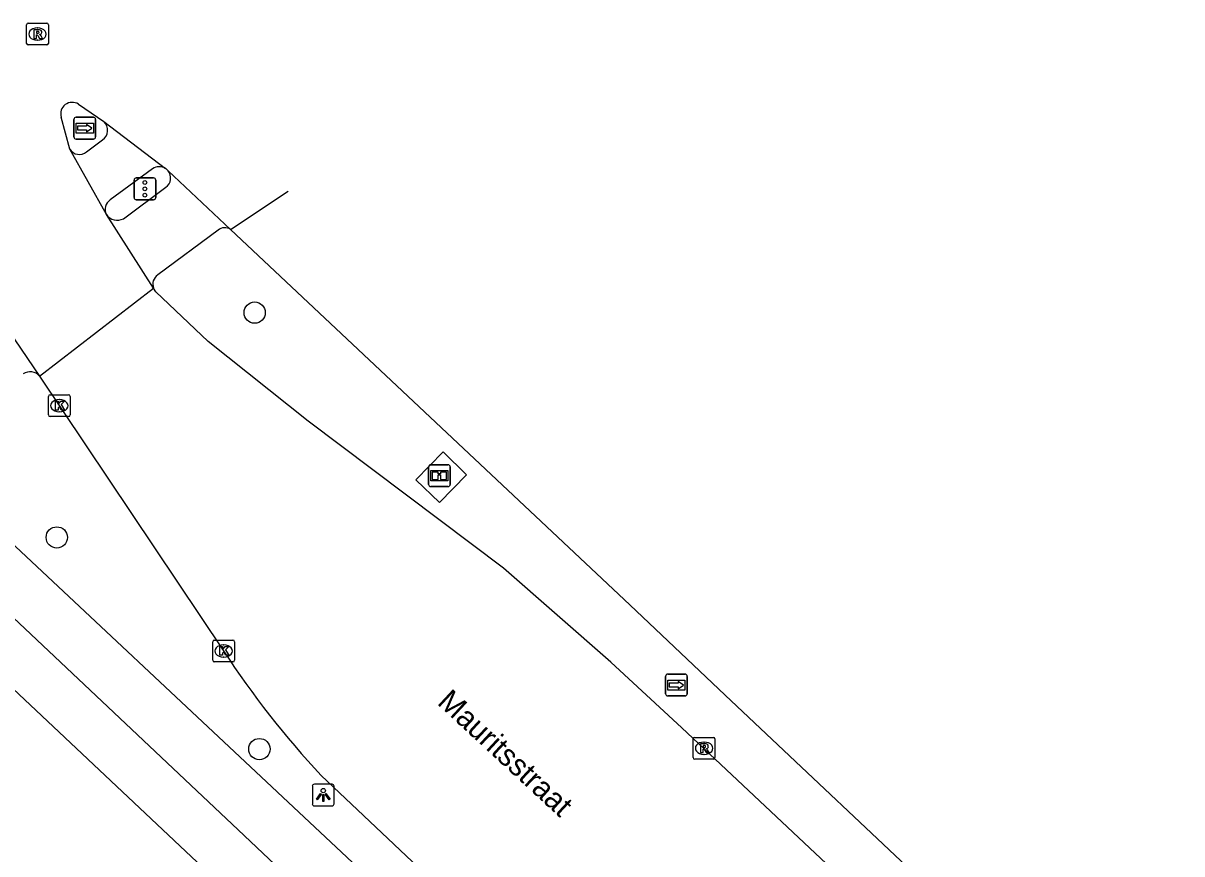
# Model space of a CAD drawing. Extents: x 160107 to 160928, y 382056 to 382918.
# Drawn here: x 160866.4 to 160919.6, y 382879.8 to 382917.9 of the extents above; entities that cross this region are included whole.
import ezdxf

# ---------------------------------------------------------------- set-up
doc = ezdxf.new("R2010")
doc.units = 0
for name, color, linetype in [('IMGEO_Berm_gesloten', 7, 'Continuous'), ('IMGEO_Boom', 7, 'Continuous'), ('IMGEO_Fietspad_gesloten', 7, 'Continuous'), ('IMGEO_Informatiebord', 7, 'Continuous'), ('IMGEO_Kolk', 7, 'Continuous'), ('IMGEO_Lichtpunt', 7, 'Continuous'), ('IMGEO_Openbare_ruimte_label', 7, 'Continuous'), ('IMGEO_Pand', 7, 'Continuous'), ('IMGEO_Rijbaan_lokaal_gesloten', 7, 'Continuous'), ('IMGEO_Rioolput', 7, 'Continuous'), ('IMGEO_Verkeersregelinstallatiepaal', 7, 'Continuous'), ('IMGEO_Voetpad_gesloten', 7, 'Continuous'), ('IMGEO_Wegwijzer', 7, 'Continuous')]:
    doc.layers.add(name, color=color, linetype=linetype)

msp = doc.modelspace()

# ---------------------------------------------------------------- linework, layer by layer
at = {"layer": 'IMGEO_Berm_gesloten'}
msp.add_lwpolyline([(160885.535, 382895.92), (160884.438, 382896.96), (160885.695, 382898.257), (160886.774, 382897.199), (160885.535, 382895.92)], dxfattribs=at)
at = {"layer": 'IMGEO_Boom'}
for centre in [(160877.054, 382904.638), (160867.981, 382894.322), (160877.271, 382884.608)]:
    msp.add_circle(centre, 0.489, dxfattribs=at)
at = {"layer": 'IMGEO_Fietspad_gesloten'}
for points in [[(160869.345, 382912.014), (160870.076, 382912.567)], [(160872.376, 382911.239), (160870.425, 382909.808)], [(160907.683, 382851.452), (160880.807, 382876.637), (160876.3, 382880.906), (160860.259, 382896.037), (160855.706, 382900.56)], [(160908.09, 382854.364), (160881.279, 382879.654), (160861.894, 382897.82)]]:
    msp.add_lwpolyline(points, dxfattribs=at)
for centre, radius, start, end in [((160869.777, 382913.01), 0.534, 303.999, 47.3818), ((160869.016, 382912.413), 0.517, 211.3177, 309.5408), ((160872.679, 382910.815), 0.521, 57.3834, 125.5593), ((160870.73, 382909.376), 0.529, 125.2661, 205.9711)]:
    msp.add_arc(centre, radius, start, end, dxfattribs=at)
at = {"layer": 'IMGEO_Informatiebord'}
for p, q in [((160885.03, 382896.756), (160885.03, 382897.556)), ((160885.03, 382897.556), (160885.03, 382896.756)), ((160885.13, 382897.656), (160885.92, 382897.656)), ((160885.92, 382897.656), (160885.13, 382897.656)), ((160886.02, 382897.556), (160886.02, 382896.756)), ((160886.02, 382896.756), (160886.02, 382897.556)), ((160885.92, 382896.656), (160885.13, 382896.656)), ((160885.13, 382896.656), (160885.92, 382896.656))]:
    msp.add_line(p, q, dxfattribs=at)
for points in [[(160885.131, 382897.388), (160885.919, 382897.388), (160885.919, 382896.924), (160885.131, 382896.924), (160885.131, 382897.388)], [(160885.196, 382897.323), (160885.196, 382896.989), (160885.471, 382896.989), (160885.472, 382897.202), (160885.576, 382897.203), (160885.577, 382896.989), (160885.854, 382896.989), (160885.854, 382897.323), (160885.578, 382897.323), (160885.578, 382897.243), (160885.472, 382897.243), (160885.472, 382897.323), (160885.196, 382897.323)]]:
    msp.add_lwpolyline(points, dxfattribs=at)
for centre, start, end in [((160885.13, 382897.556), 90, 180), ((160885.13, 382897.556), 90, 180), ((160885.92, 382897.556), 0, 90), ((160885.92, 382897.556), 360, 90), ((160885.13, 382896.756), 180, 270), ((160885.13, 382896.756), 180, 270), ((160885.92, 382896.756), 270, 0), ((160885.92, 382896.756), 270, 0)]:
    msp.add_arc(centre, 0.1, start, end, dxfattribs=at)
at = {"layer": 'IMGEO_Kolk'}
for p, q in [((160867.595, 382899.943), (160867.595, 382900.795)), ((160867.67, 382900.869), (160868.522, 382900.869)), ((160868.083, 382900.649), (160868.108, 382900.649)), ((160868.596, 382900.795), (160868.596, 382899.943)), ((160868.522, 382899.869), (160867.67, 382899.869)), ((160868.106, 382900.089), (160868.081, 382900.089)), ((160875.129, 382888.687), (160875.129, 382889.539)), ((160875.204, 382889.613), (160876.056, 382889.613)), ((160875.617, 382889.393), (160875.642, 382889.393)), ((160876.13, 382889.539), (160876.13, 382888.687)), ((160875.64, 382888.833), (160875.615, 382888.833)), ((160876.056, 382888.613), (160875.204, 382888.613))]:
    msp.add_line(p, q, dxfattribs=at)
for points in [[(160867.595, 382899.943), (160867.595, 382900.795)], [(160867.67, 382900.869), (160868.522, 382900.869)], [(160867.916, 382900.569), (160868.039, 382900.569), (160868.039, 382900.418), (160868.169, 382900.569), (160868.333, 382900.569), (160868.187, 382900.418), (160868.34, 382900.169), (160868.188, 382900.169), (160868.103, 382900.333), (160868.039, 382900.266), (160868.039, 382900.169), (160867.916, 382900.169), (160867.916, 382900.569)], [(160868.596, 382900.795), (160868.596, 382899.943)], [(160868.522, 382899.869), (160867.67, 382899.869)], [(160875.129, 382888.687), (160875.129, 382889.539)], [(160875.204, 382889.613), (160876.056, 382889.613)], [(160875.45, 382889.313), (160875.573, 382889.313), (160875.573, 382889.162), (160875.703, 382889.313), (160875.867, 382889.313), (160875.721, 382889.162), (160875.874, 382888.913), (160875.722, 382888.913), (160875.637, 382889.077), (160875.573, 382889.01), (160875.573, 382888.913), (160875.45, 382888.913), (160875.45, 382889.313)], [(160876.13, 382889.539), (160876.13, 382888.687)], [(160876.056, 382888.613), (160875.204, 382888.613)]]:
    msp.add_lwpolyline(points, dxfattribs=at)
for centre, start, end in [((160867.672, 382900.793), 91.552, 178.448), ((160867.672, 382900.793), 91.552, 178.448), ((160868.52, 382900.793), 1.552, 88.448), ((160868.52, 382900.793), 1.552, 88.448), ((160867.672, 382899.945), 181.552, 268.448), ((160867.672, 382899.945), 181.552, 268.448), ((160868.52, 382899.945), 271.552, 358.448), ((160868.52, 382899.945), 271.552, 358.448), ((160875.206, 382889.537), 91.552, 178.448), ((160875.206, 382889.537), 91.552, 178.448), ((160876.054, 382889.537), 1.552, 88.448), ((160876.054, 382889.537), 1.552, 88.448), ((160875.206, 382888.689), 181.552, 268.448), ((160875.206, 382888.689), 181.552, 268.448), ((160876.054, 382888.689), 271.552, 358.448), ((160876.054, 382888.689), 271.552, 358.448)]:
    msp.add_arc(centre, 0.0765, start, end, dxfattribs=at)
for centre, major_axis, ratio, start_param, end_param in [((160868.082, 382900.369), (-0.387, 0.002), 0.722429, 4.712389, 7.853982), ((160868.107, 382900.369), (-0.39, 0.002), 0.717154, 1.570796, 4.712389), ((160875.616, 382889.113), (-0.387, 0.002), 0.722429, 4.712389, 7.853982), ((160875.641, 382889.113), (-0.39, 0.002), 0.717154, 1.570796, 4.712389)]:
    msp.add_ellipse(centre, major_axis=major_axis, ratio=ratio, start_param=start_param, end_param=end_param, dxfattribs=at)
at = {"layer": 'IMGEO_Lichtpunt'}
for p, q in [((160879.699, 382882.905), (160879.699, 382882.098)), ((160879.699, 382882.905), (160879.699, 382882.098)), ((160880.601, 382883), (160879.793, 382883)), ((160880.601, 382883), (160879.793, 382883)), ((160880.695, 382882.098), (160880.695, 382882.905)), ((160880.695, 382882.098), (160880.695, 382882.905)), ((160879.793, 382882.004), (160880.601, 382882.004)), ((160879.793, 382882.004), (160880.601, 382882.004))]:
    msp.add_line(p, q, dxfattribs=at)
for points in [[(160880.073, 382882.569), (160880.112, 382882.541), (160879.924, 382882.279), (160879.886, 382882.306), (160880.073, 382882.569)], [(160880.175, 382882.521), (160880.222, 382882.521), (160880.222, 382882.199), (160880.175, 382882.199), (160880.175, 382882.521)], [(160880.285, 382882.541), (160880.323, 382882.568), (160880.51, 382882.306), (160880.471, 382882.278), (160880.285, 382882.541)]]:
    msp.add_lwpolyline(points, dxfattribs=at)
msp.add_circle((160880.198, 382882.703), 0.0994, dxfattribs=at)
for centre, start, end in [((160879.793, 382882.905), 90, 180), ((160879.793, 382882.905), 90, 180), ((160880.601, 382882.905), 0, 90), ((160880.601, 382882.905), 0, 90), ((160879.793, 382882.098), 180, 270), ((160879.793, 382882.098), 180, 270), ((160880.601, 382882.098), 270, 0), ((160880.601, 382882.098), 270, 360)]:
    msp.add_arc(centre, 0.0946, start, end, dxfattribs=at)
at = {"layer": 'IMGEO_Pand'}
msp.add_lwpolyline([(160852.299, 382899.776), (160853.109, 382897.965), (160854.082, 382898.574), (160875.468, 382878.428)], dxfattribs=at)
at = {"layer": 'IMGEO_Rijbaan_lokaal_gesloten'}
for points in [[(160868.968, 382914.206), (160870.139, 382913.403)], [(160868.574, 382912.144), (160868.181, 382913.612)], [(160870.139, 382913.403), (160872.96, 382911.254)], [(160870.255, 382909.145), (160868.574, 382912.144)], [(160873.085, 382911.142), (160875.946, 382908.454)], [(160875.946, 382908.454), (160878.596, 382910.215)], [(160872.419, 382905.762), (160870.255, 382909.145)], [(160875.946, 382908.454), (160894.253, 382891.237), (160898.626, 382887.092), (160919.573, 382867.32)], [(160867.193, 382901.716), (160872.419, 382905.762)], [(160918.048, 382865.449), (160896.643, 382885.589), (160893.381, 382888.596), (160888.473, 382892.915), (160879.506, 382899.658), (160874.923, 382903.315), (160872.527, 382905.593), (160872.419, 382905.762)], [(160864.911, 382905.064), (160867.193, 382901.716)], [(160867.193, 382901.716), (160875.63, 382889.113)], [(160880.101, 382883.405), (160885.39, 382878.401), (160894.512, 382869.771), (160909.375, 382855.754)]]:
    msp.add_lwpolyline(points, dxfattribs=at)
for centre, radius, start, end in [((160868.684, 382913.764), 0.525, 57.2786, 196.8099), ((160872.675, 382910.811), 0.527, 38.9737, 57.3056), ((160910.746, 382912.014), 41.924, 213.1104, 223.0318)]:
    msp.add_arc(centre, radius, start, end, dxfattribs=at)
at = {"layer": 'IMGEO_Rioolput'}
for p, q in [((160866.668, 382917.922), (160867.52, 382917.922)), ((160866.593, 382916.996), (160866.593, 382917.848)), ((160867.081, 382917.702), (160867.106, 382917.702)), ((160867.594, 382917.848), (160867.594, 382916.996)), ((160867.52, 382916.922), (160866.668, 382916.922)), ((160867.104, 382917.142), (160867.079, 382917.142)), ((160897.163, 382884.223), (160897.163, 382885.075)), ((160897.238, 382885.149), (160898.09, 382885.149)), ((160898.164, 382885.075), (160898.164, 382884.223)), ((160897.651, 382884.929), (160897.676, 382884.929)), ((160898.09, 382884.149), (160897.238, 382884.149)), ((160897.674, 382884.369), (160897.649, 382884.369))]:
    msp.add_line(p, q, dxfattribs=at)
for points in [[(160866.668, 382917.922), (160867.52, 382917.922)], [(160866.593, 382916.996), (160866.593, 382917.848)], [(160867.182, 382917.62), (160866.93, 382917.622), (160866.93, 382917.222)], [(160866.93, 382917.222), (160867.054, 382917.222), (160867.054, 382917.384), (160867.065, 382917.384)], [(160867.108, 382917.541), (160867.054, 382917.541), (160867.054, 382917.46)], [(160867.054, 382917.46), (160867.106, 382917.46)], [(160867.594, 382917.848), (160867.594, 382916.996)], [(160867.52, 382916.922), (160866.668, 382916.922)], [(160867.112, 382917.355), (160867.183, 382917.222), (160867.323, 382917.222), (160867.258, 382917.348)], [(160897.163, 382884.223), (160897.163, 382885.075)], [(160897.238, 382885.149), (160898.09, 382885.149)], [(160898.164, 382885.075), (160898.164, 382884.223)], [(160897.752, 382884.847), (160897.5, 382884.849), (160897.5, 382884.449)], [(160897.5, 382884.449), (160897.624, 382884.449), (160897.624, 382884.611), (160897.635, 382884.611)], [(160897.678, 382884.768), (160897.624, 382884.768), (160897.624, 382884.687)], [(160897.624, 382884.687), (160897.676, 382884.687)], [(160897.682, 382884.582), (160897.753, 382884.449), (160897.893, 382884.449), (160897.828, 382884.575)], [(160898.09, 382884.149), (160897.238, 382884.149)]]:
    msp.add_lwpolyline(points, dxfattribs=at)
for centre, radius, start, end in [((160866.67, 382917.846), 0.0765, 91.552, 178.448), ((160866.67, 382917.846), 0.0765, 91.552, 178.448), ((160867.518, 382917.846), 0.0765, 1.552, 88.448), ((160867.518, 382917.846), 0.0765, 1.552, 88.448), ((160867.064, 382917.331), 0.0533, 26.0293, 88.6989), ((160867.09, 382917.649), 0.19, 274.7715, 282.9687), ((160867.114, 382917.445), 0.0964, 77.0061, 93.1865), ((160867.128, 382917.502), 0.0378, 276.6634, 79.6772), ((160867.181, 382917.51), 0.109, 350.3612, 89.416), ((160867.179, 382917.51), 0.112, 277.5842, 350.9817), ((160867.163, 382917.295), 0.108, 29.5134, 73.7905), ((160866.67, 382916.998), 0.0765, 181.552, 268.448), ((160866.67, 382916.998), 0.0765, 181.552, 268.448), ((160867.518, 382916.998), 0.0765, 271.552, 358.448), ((160867.518, 382916.998), 0.0765, 271.552, 358.448), ((160897.24, 382885.073), 0.0765, 91.552, 178.448), ((160897.24, 382885.073), 0.0765, 91.552, 178.448), ((160898.088, 382885.073), 0.0765, 1.552, 88.448), ((160898.088, 382885.073), 0.0765, 1.552, 88.448), ((160897.634, 382884.558), 0.0533, 26.0293, 88.6989), ((160897.66, 382884.876), 0.19, 274.7715, 282.9687), ((160897.684, 382884.672), 0.0964, 77.0061, 93.1865), ((160897.698, 382884.729), 0.0378, 276.6634, 79.6772), ((160897.751, 382884.737), 0.109, 350.3612, 89.416), ((160897.749, 382884.737), 0.112, 277.5842, 350.9817), ((160897.733, 382884.522), 0.108, 29.5134, 73.7905), ((160897.24, 382884.225), 0.0765, 181.552, 268.448), ((160897.24, 382884.225), 0.0765, 181.552, 268.448), ((160898.088, 382884.225), 0.0765, 271.552, 358.448), ((160898.088, 382884.225), 0.0765, 271.552, 358.448)]:
    msp.add_arc(centre, radius, start, end, dxfattribs=at)
for centre, major_axis, ratio, start_param, end_param in [((160867.08, 382917.422), (-0.387, 0.002), 0.722429, 4.712389, 7.853982), ((160867.105, 382917.422), (-0.39, 0.002), 0.717154, 1.570796, 4.712389), ((160897.65, 382884.649), (-0.387, 0.002), 0.722429, 4.712389, 7.853982), ((160897.675, 382884.649), (-0.39, 0.002), 0.717154, 1.570796, 4.712389)]:
    msp.add_ellipse(centre, major_axis=major_axis, ratio=ratio, start_param=start_param, end_param=end_param, dxfattribs=at)
at = {"layer": 'IMGEO_Verkeersregelinstallatiepaal'}
for p, q in [((160871.526, 382909.92), (160871.526, 382910.72)), ((160871.526, 382910.72), (160871.526, 382909.92)), ((160871.626, 382910.82), (160872.416, 382910.82)), ((160872.416, 382910.82), (160871.626, 382910.82)), ((160872.516, 382910.72), (160872.516, 382909.92)), ((160872.516, 382909.92), (160872.516, 382910.72)), ((160872.416, 382909.82), (160871.626, 382909.82)), ((160871.626, 382909.82), (160872.416, 382909.82))]:
    msp.add_line(p, q, dxfattribs=at)
for centre in [(160872.021, 382910.61), (160872.021, 382910.32), (160872.021, 382910.03)]:
    msp.add_circle(centre, 0.085, dxfattribs=at)
for centre, start, end in [((160871.626, 382910.72), 90, 180), ((160871.626, 382910.72), 90, 180), ((160872.416, 382910.72), 0, 90), ((160872.416, 382910.72), 360, 90), ((160871.626, 382909.92), 180, 270), ((160871.626, 382909.92), 180, 270), ((160872.416, 382909.92), 270, 0), ((160872.416, 382909.92), 270, 0)]:
    msp.add_arc(centre, 0.1, start, end, dxfattribs=at)
at = {"layer": 'IMGEO_Voetpad_gesloten'}
for points in [[(160871.041, 382908.949), (160872.984, 382910.39)], [(160875.373, 382908.426), (160872.612, 382906.373)]]:
    msp.add_lwpolyline(points, dxfattribs=at)
for centre, radius, start, end in [((160872.681, 382910.814), 0.521, 305.5984, 39.1026), ((160870.758, 382909.487), 0.608, 214.2406, 297.7556), ((160875.678, 382908.06), 0.476, 55.7511, 129.844), ((160872.891, 382905.949), 0.508, 123.3426, 201.5973), ((160866.756, 382901.366), 0.56, 38.7017, 124.5709)]:
    msp.add_arc(centre, radius, start, end, dxfattribs=at)
at = {"layer": 'IMGEO_Wegwijzer'}
for p, q in [((160868.767, 382912.706), (160868.767, 382913.506)), ((160868.767, 382913.506), (160868.767, 382912.706)), ((160868.867, 382913.606), (160869.657, 382913.606)), ((160869.657, 382913.606), (160868.867, 382913.606)), ((160869.757, 382913.506), (160869.757, 382912.706)), ((160869.757, 382912.706), (160869.757, 382913.506)), ((160869.657, 382912.606), (160868.867, 382912.606)), ((160868.867, 382912.606), (160869.657, 382912.606)), ((160895.899, 382887.149), (160895.899, 382887.949)), ((160895.899, 382887.949), (160895.899, 382887.149)), ((160895.999, 382888.049), (160896.789, 382888.049)), ((160896.789, 382888.049), (160895.999, 382888.049)), ((160896.889, 382887.949), (160896.889, 382887.149)), ((160896.889, 382887.149), (160896.889, 382887.949)), ((160896.789, 382887.049), (160895.999, 382887.049)), ((160895.999, 382887.049), (160896.789, 382887.049))]:
    msp.add_line(p, q, dxfattribs=at)
for points in [[(160868.868, 382913.338), (160869.656, 382913.338), (160869.656, 382912.874), (160868.868, 382912.874), (160868.868, 382913.338)], [(160868.933, 382913.19), (160868.933, 382913.106), (160868.933, 382913.022), (160869.344, 382913.022), (160869.344, 382912.939), (160869.591, 382913.106), (160869.344, 382913.273), (160869.344, 382913.19), (160868.933, 382913.19)], [(160896, 382887.781), (160896.788, 382887.781), (160896.788, 382887.317), (160896, 382887.317), (160896, 382887.781)], [(160896.065, 382887.633), (160896.065, 382887.549), (160896.065, 382887.465), (160896.476, 382887.465), (160896.476, 382887.382), (160896.723, 382887.549), (160896.476, 382887.716), (160896.476, 382887.633), (160896.065, 382887.633)]]:
    msp.add_lwpolyline(points, dxfattribs=at)
for centre, start, end in [((160868.867, 382913.506), 90, 180), ((160868.867, 382913.506), 90, 180), ((160869.657, 382913.506), 0, 90), ((160869.657, 382913.506), 360, 90), ((160868.867, 382912.706), 180, 270), ((160868.867, 382912.706), 180, 270), ((160869.657, 382912.706), 270, 0), ((160869.657, 382912.706), 270, 0), ((160895.999, 382887.949), 90, 180), ((160895.999, 382887.949), 90, 180), ((160896.789, 382887.949), 0, 90), ((160896.789, 382887.949), 360, 90), ((160895.999, 382887.149), 180, 270), ((160895.999, 382887.149), 180, 270), ((160896.789, 382887.149), 270, 0), ((160896.789, 382887.149), 270, 0)]:
    msp.add_arc(centre, 0.1, start, end, dxfattribs=at)

# ---------------------------------------------------------------- texts
at = {"layer": 'IMGEO_Openbare_ruimte_label'}
msp.add_text('Mauritsstraat', height=1, rotation=317.2291, dxfattribs=at).set_placement((160885.386, 382886.697))

doc.saveas('drawing.dxf')
